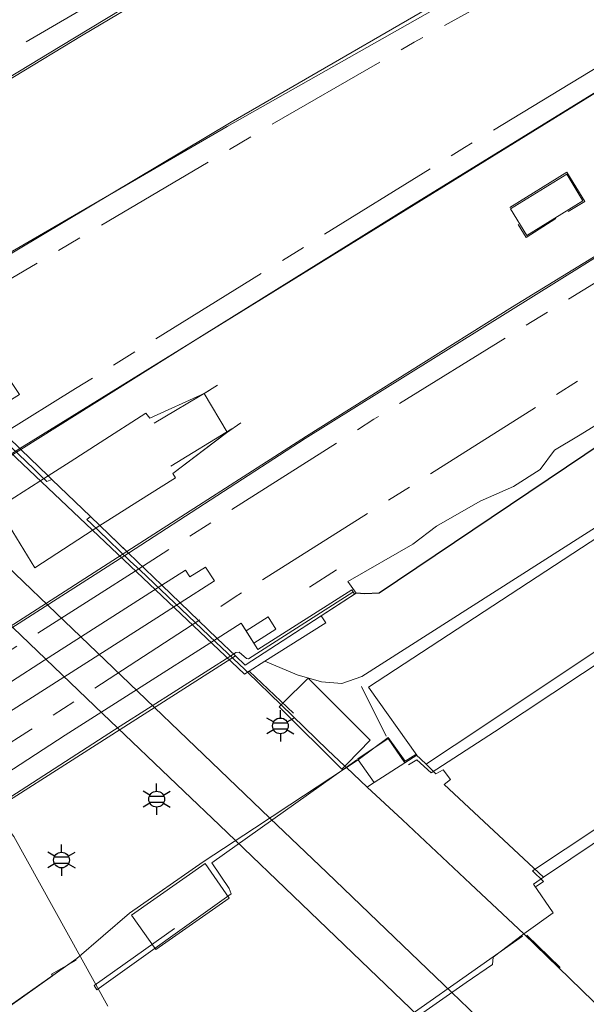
# Model space of a CAD drawing. Extents: x 105780 to 185197, y 477999 to 525027.
# Tile 272 of 562: x 108025 to 108071, y 478481 to 478561. Entities that reach past the tile are written whole.
import ezdxf
from ezdxf.enums import TextEntityAlignment as Align

# ---------------------------------------------------------------- set-up
doc = ezdxf.new("R2010")
doc.units = 0
doc.linetypes.add('AM-AS', pattern=[16, 10, -2, 2, -2])
for name, color, linetype, lineweight in [('B-GV-GR-GRAS_GAZON-G', 252, 'Continuous', 13), ('B-RO-IE-MEUBILAIR_WEGMEUBILAIR-S', 252, 'Continuous', 25), ('B-RO-IE-TERREINAFSCHEIDING_KUNSTMATIG_HEKWERK-G', 252, 'IE-TERREINAFSCHEIDING-KUNSTMATIG', 18), ('B-RO-IE-TERREINAFSCHEIDING_KUNSTMATIG_SCHUTTING-G', 252, 'IE-TERREINAFSCHEIDING-KUNSTMATIG-DICHT', 18), ('B-WE-AM-AS_SPOOR-G', 252, 'AM-AS', 18), ('B-WE-OG-BEBOUWING_OVERBOUWING-GV', 7, 'Continuous', 18), ('B-XX-KG-KADASTRAAL_BEBOUWING-G', 252, 'Continuous', 20), ('B1-WE-GW-TALUD_KRUIN-G', 252, 'Continuous', 25), ('B1-WE-IE-MEUBILAIR_WEGMEUBILAIR-G', 7, 'Continuous', 18), ('B1-WE-IE-MEUBILAIR_WEGMEUBILAIR-GV', 7, 'Continuous', 18), ('B1-WE-KW-KUNSTWERK_DEK-BRUG', 252, 'Continuous', 18), ('B1-WE-KW-KUNSTWERK_PERRON-GV', 252, 'Continuous', 18), ('B1-WE-OG-TERREIN_ERF-GV', 252, 'Continuous', 18), ('B1-WE-VH-VERHARDING_BETON-GV', 252, 'Continuous', 18), ('B1-WE-VH-VERHARDING_GESLOTEN-GV', 252, 'Continuous', 18), ('B1-WE-VH-VERHARDING_HALFVERHARDING-GV', 252, 'Continuous', 18), ('B1-WE-VH-VERHARDING_STRAATBAKSTEEN-GV', 252, 'Continuous', 18), ('B1-WE-VH-VERHARDING_TEGEL-GV', 252, 'Continuous', 18)]:
    doc.layers.add(name, color=color, linetype=linetype, lineweight=lineweight)
doc.styles.add('NLCS-ISO', font='NLCS-ISO.ttf')
doc.linetypes.add('IE-TERREINAFSCHEIDING-KUNSTMATIG', pattern='A,4,[82,NLCS.SHX,S=0.75,R=90,X=0,Y=0],4,-2', length=10)
doc.linetypes.add('IE-TERREINAFSCHEIDING-KUNSTMATIG-DICHT', pattern='A,8,-1,[82,NLCS.SHX,S=0.75,R=90,X=0,Y=0],-1', length=10)

# ---------------------------------------------------------------- blocks, each defined once
blk = doc.blocks.new('B-SIE-WEG_LICHTMAST-SO')
at = {"ltscale": 0.1}
for p, q in [((0, 1.27), (0, 2.53)), ((-1.1, 0.63), (-2.19, 1.27)), ((1.1, 0.63), (2.19, 1.27)), ((-1.1, -0.63), (-2.19, -1.27)), ((0, -1.27), (0, -2.53)), ((1.1, -0.63), (2.19, -1.27))]:
    blk.add_line(p, q, dxfattribs=at)
at = {"flags": 128}
for points in [[(-1.16, 0.5), (1.16, 0.5)], [(-1.16, -0.5), (1.16, -0.5)]]:
    blk.add_lwpolyline(points, dxfattribs=at)
at = {"ltscale": 0.1}
blk.add_circle((0, 0), 1.27, dxfattribs=at)
at = {"style": 'NLCS-ISO'}
blk.add_attdef('TYPE', text='', height=1.8, dxfattribs=at).set_placement((0, 2.53), align=Align.BOTTOM_CENTER)

msp = doc.modelspace()

# ---------------------------------------------------------------- linework, layer by layer
at = {"layer": 'B-GV-GR-GRAS_GAZON-G', "flags": 128}
for points in [[(108108.027, 478543.107), (108052.621, 478507.758), (108051.024, 478507.195), (108049.371, 478507.327), (108047.418, 478507.892), (108044.826, 478508.995), (108043.546, 478508.186), (108043.416, 478508.103), (108046.132, 478505.471), (108049.863, 478501.856), (108051.259, 478500.549), (108051.398, 478500.418), (108053.077, 478498.845), (108053.261, 478498.988), (108053.621, 478499.219), (108052.351, 478501.057), (108052.309, 478501.117), (108054.755, 478502.764), (108056.093, 478500.807), (108057.063, 478501.43), (108053.183, 478506.913), (108074.619, 478520.921)], [(108076.679, 478529.716), (108054.026, 478514.48), (108052.871, 478514.427), (108052.176, 478514.484), (108052.031, 478514.39), (108049.365, 478512.658), (108049.736, 478512.1), (108044.826, 478508.995), (108047.418, 478507.892), (108049.371, 478507.327), (108051.024, 478507.195), (108052.621, 478507.758), (108108.027, 478543.107)]]:
    msp.add_lwpolyline(points, dxfattribs=at)
at = {"layer": 'B-RO-IE-TERREINAFSCHEIDING_KUNSTMATIG_HEKWERK-G', "flags": 128}
for points in [[(108064.555, 478545.561), (108069.167, 478548.411), (108070.612, 478546.046), (108069.261, 478545.25)], [(108225.755, 478541.735), (108222.324, 478542.842), (108218.86, 478543.841), (108215.366, 478544.731), (108211.847, 478545.511), (108208.304, 478546.18), (108204.749, 478546.738), (108201.179, 478547.187), (108197.596, 478547.526), (108194.005, 478547.754), (108190.408, 478547.872), (108188.594, 478547.866), (108186.78, 478547.841), (108184.967, 478547.796), (108183.154, 478547.732), (108181.342, 478547.649), (108177.744, 478547.37), (108174.156, 478546.979), (108170.582, 478546.476), (108167.026, 478545.862), (108163.49, 478545.137), (108159.986, 478544.307), (108156.509, 478543.372), (108153.062, 478542.33), (108149.649, 478541.184), (108146.272, 478539.935), (108143.03, 478538.562), (108139.809, 478537.139), (108136.609, 478535.669), (108133.432, 478534.15), (108130.279, 478532.583), (108127.275, 478531.03), (108124.291, 478529.439), (108121.327, 478527.81), (108118.384, 478526.143), (108115.463, 478524.439), (108109.072, 478520.413), (108066.378, 478492.109), (108067.282, 478491.247), (108066.68, 478490.851)], [(108068.259, 478544.684), (108065.891, 478543.138), (108065.241, 478544.183)], [(108056.397, 478500.649), (108057.056, 478501.06), (108058.215, 478500.005), (108063.336, 478503.3), (108103.579, 478529.979), (108109.641, 478533.82)], [(108040.343, 478530.812), (108035.905, 478528.189)], [(108042.166, 478527.715), (108037.232, 478524.727)], [(108048.406, 478514.96), (108050.596, 478516.362)], [(108042.288, 478509.574), (108042.469, 478509.689), (108042.743, 478509.721), (108043.344, 478509.204), (108043.493, 478509.195), (108051.904, 478514.569)], [(108054.608, 478502.959), (108052.612, 478506.967)], [(108052.242, 478501.035), (108040.55, 478492.747), (108041.955, 478490.688), (108042.102, 478490.238), (108031.277, 478482.514), (108031.056, 478482.867), (108037.538, 478487.451)], [(108040.108, 478472.037), (108039.868, 478472.348), (108050.646, 478479.969), (108051.285, 478479.515), (108052.596, 478477.7), (108065.584, 478486.825)], [(108065.934, 478486.928), (108068.61, 478484.305)], [(108016.998, 478476.024), (108027.696, 478483.628), (108027.636, 478483.769), (108029.6, 478484.911)]]:
    msp.add_lwpolyline(points, dxfattribs=at)
at = {"layer": 'B-RO-IE-TERREINAFSCHEIDING_KUNSTMATIG_SCHUTTING-G', "flags": 128}
for points in [[(108167.183, 478569.954), (108155.577, 478566.603), (108148.686, 478564.464), (108141.65, 478561.232), (108115.398, 478546.276), (108098.473, 478536.341), (108074.619, 478520.921), (108053.183, 478506.913)], [(108043.546, 478508.186), (108043.171, 478507.949), (108017.616, 478532.161)], [(108027.367, 478523.93), (108029.127, 478525.06), (108031.547, 478526.613), (108035.236, 478528.981), (108035.542, 478528.58), (108039.92, 478530.566), (108040.998, 478531.257)], [(108042.87, 478528.22), (108041.723, 478527.415), (108037.392, 478524.138), (108037.606, 478523.778), (108034.577, 478521.88), (108032.16, 478520.329), (108031.53, 478519.925)], [(108036.52, 478515.124), (108038.411, 478516.333), (108038.774, 478515.787), (108040.034, 478516.581), (108040.762, 478515.466), (108037.998, 478513.702)], [(108005.166, 478495.026), (108010.514, 478498.465), (108019.065, 478503.917), (108027.058, 478509.077), (108036.52, 478515.124)], [(108042.444, 478509.424), (108043.226, 478508.671), (108052.176, 478514.484)], [(108043.937, 478510.459), (108044.265, 478509.951), (108051.83, 478514.738), (108052.031, 478514.39)], [(108037.998, 478513.702), (108036.102, 478512.492), (108024.245, 478504.91), (108012.313, 478497.257), (108006.481, 478493.494)], [(108040.973, 478510.84), (108042.91, 478512.057), (108043.306, 478511.441)], [(108043.306, 478511.441), (108045.086, 478512.571)], [(108049.736, 478512.1), (108044.826, 478508.995), (108043.546, 478508.186)], [(108043.937, 478510.459), (108045.713, 478511.587)], [(108009.125, 478490.411), (108015.502, 478494.545), (108023.299, 478499.513), (108028.735, 478503.027), (108034.543, 478506.732), (108040.973, 478510.84)], [(108042.444, 478509.424), (108010.383, 478488.945)], [(108047.123, 478504.811), (108043.546, 478508.186)]]:
    msp.add_lwpolyline(points, dxfattribs=at)
at = {"layer": 'B-WE-AM-AS_SPOOR-G', "flags": 128}
for points in [[(108250.263, 478667.776), (108243.346, 478665.156), (108228.284, 478659.291), (108210.395, 478652.073), (108187.827, 478642.484), (108174.214, 478636.524), (108159.058, 478629.639), (108136.252, 478618.84), (108122.709, 478612.19), (108107.926, 478604.706), (108093.171, 478597.095), (108067.591, 478583.244), (108058.912, 478578.352), (108021.421, 478556.502), (108005.001, 478546.086)], [(108254.922, 478656.146), (108236.277, 478648.311), (108200.116, 478632.132), (108187.722, 478626.423), (108163.958, 478615.14), (108154.517, 478610.553), (108132.967, 478599.797), (108111.351, 478588.635), (108088.823, 478576.614), (108056.865, 478558.887), (108044.572, 478551.792), (108020.732, 478537.687), (108016.098, 478534.882)], [(108256.48, 478652.257), (108248.42, 478648.908), (108237.365, 478644.004), (108201.644, 478627.472), (108165.325, 478609.692), (108127.439, 478589.472), (108098.62, 478573.247), (108060.91, 478550.395), (108029.564, 478530.969), (108023.795, 478527.367)], [(108261.424, 478640.834), (108259.659, 478640.053), (108247.299, 478634.35), (108240.264, 478630.96), (108232.631, 478627.481), (108217.326, 478619.906), (108199.838, 478611.479), (108173.071, 478597.694), (108150.597, 478585.632), (108132.901, 478575.806), (108117.16, 478566.915), (108086.603, 478548.851), (108053.594, 478528.494), (108034.949, 478516.637)], [(108263.813, 478635.353), (108262.468, 478634.749), (108239.566, 478624.056), (108220.439, 478614.951), (108203.891, 478606.782), (108184.564, 478596.9), (108172.045, 478590.327), (108145.49, 478575.97), (108130.282, 478567.46), (108109.485, 478555.465), (108099.756, 478549.683), (108080.205, 478537.897), (108070.184, 478531.674), (108042.438, 478514.183), (108039.489, 478512.268)], [(108034.949, 478516.637), (108017.482, 478505.529)], [(108039.489, 478512.268), (108025.934, 478503.463), (108007.748, 478492.016)]]:
    msp.add_lwpolyline(points, dxfattribs=at)
at = {"layer": 'B-WE-OG-BEBOUWING_OVERBOUWING-GV', "flags": 128}
for points in [[(108006.217, 478544.859), (108006.417, 478544.657), (108008.374, 478542.68), (108008.933, 478542.117), (108011.876, 478539.145), (108012.646, 478538.367), (108014.657, 478536.337), (108014.871, 478536.121), (108020.923, 478539.813), (108042.115, 478552.438), (108063.844, 478565.031), (108057.921, 478575.632), (108042.786, 478566.967), (108030.046, 478559.408), (108013.819, 478549.576), (108011.043, 478547.894)], [(108033.702, 478517.837), (108048.172, 478527.131), (108064.784, 478537.565), (108082.22, 478548.248), (108076.41, 478557.885), (108056.411, 478545.583), (108039.928, 478535.321), (108025.151, 478526.062), (108027.367, 478523.93), (108027.66, 478523.648), (108030.76, 478520.665), (108031.53, 478519.925)], [(107994.836, 478507.068), (108002.666, 478497.941), (108007.096, 478500.746), (108033.702, 478517.837), (108031.53, 478519.925), (108030.76, 478520.665), (108027.66, 478523.648), (108027.367, 478523.93), (108025.151, 478526.062)]]:
    msp.add_lwpolyline(points, close=True, dxfattribs=at)
at = {"layer": 'B-XX-KG-KADASTRAAL_BEBOUWING-G', "flags": 128}
for points in [[(108070.454, 478546.093), (108069.143, 478548.242), (108064.614, 478545.451), (108065.93, 478543.307)], [(108049.064, 478506.868), (108048.306, 478507.623), (108046.275, 478505.612), (108046.132, 478505.471), (108045.974, 478505.314), (108051.019, 478500.302), (108051.259, 478500.549), (108051.441, 478500.736), (108053.3, 478502.644)]]:
    msp.add_lwpolyline(points, close=True, dxfattribs=at)
at = {"layer": 'B1-WE-GW-TALUD_KRUIN-G', "flags": 128}
msp.add_lwpolyline([(108166.024, 478576.585), (108162.104, 478575.495), (108151.807, 478571.963), (108146.814, 478570.016), (108135.743, 478564.446), (108120.251, 478555.7), (108116.952, 478553.781), (108115.471, 478552.92), (108089.474, 478537.797), (108076.679, 478529.716), (108054.026, 478514.48), (108052.871, 478514.427), (108052.176, 478514.484)], dxfattribs=at)
at = {"layer": 'B1-WE-IE-MEUBILAIR_WEGMEUBILAIR-G', "flags": 128}
msp.add_lwpolyline([(108010.382, 478488.946), (108010.452, 478489.159), (108016.794, 478493.207), (108033.162, 478503.767), (108042.288, 478509.574)], dxfattribs=at)
at = {"layer": 'B1-WE-IE-MEUBILAIR_WEGMEUBILAIR-GV', "flags": 128}
msp.add_lwpolyline([(108045.086, 478512.571), (108043.306, 478511.441), (108043.937, 478510.459), (108045.713, 478511.587)], close=True, dxfattribs=at)
at = {"layer": 'B1-WE-KW-KUNSTWERK_DEK-BRUG', "flags": 128}
for points in [[(108010.383, 478488.945), (108042.444, 478509.424), (108040.973, 478510.84), (108037.998, 478513.702), (108036.52, 478515.124), (108033.839, 478517.704), (108033.702, 478517.837), (108033.697, 478517.841), (108031.53, 478519.925), (108030.76, 478520.665), (108027.66, 478523.648), (108027.367, 478523.93), (108025.151, 478526.062), (108025.079, 478526.131), (108022.309, 478528.796)], [(108080.045, 478515.491), (108060.075, 478502.195), (108059.228, 478501.631), (108057.807, 478500.697), (108056.999, 478501.468), (108056.138, 478500.929), (108054.749, 478502.839), (108052.339, 478501.037), (108046.83, 478497.417), (108043.982, 478495.545), (108039.86, 478492.836), (108033.9, 478488.686), (108029.653, 478485.046), (108019.175, 478477.643)], [(108052.368, 478477.033), (108061.045, 478483.092), (108063.153, 478484.564), (108063.23, 478485.142), (108065.694, 478487.025), (108068.06, 478488.726), (108066.463, 478491.038), (108067.263, 478491.588), (108069.466, 478493.064), (108074.631, 478496.524)]]:
    msp.add_lwpolyline(points, dxfattribs=at)
at = {"layer": 'B1-WE-KW-KUNSTWERK_PERRON-GV', "flags": 128}
for points in [[(108034.496, 478562.269), (108028.312, 478558.552), (108015.044, 478550.506), (108013.74, 478549.702), (108009.603, 478547.149), (108006.399, 478545.134), (108006.119, 478544.958), (108006.561, 478544.476), (108008.374, 478542.68), (108009.809, 478543.533), (108016.112, 478547.279), (108016.418, 478546.878), (108020.796, 478548.864), (108022.665, 478545.76), (108018.535, 478542.607), (108018.785, 478542.266), (108012.855, 478538.5), (108012.646, 478538.367), (108013.249, 478537.759), (108014.656, 478536.338), (108041.789, 478552.093), (108076.16, 478571.58)], [(108081.122, 478560.78), (108025.079, 478526.131), (108025.151, 478526.062), (108027.367, 478523.93), (108029.127, 478525.06), (108031.547, 478526.613), (108035.236, 478528.981), (108035.542, 478528.58), (108039.92, 478530.566), (108041.789, 478527.462), (108037.392, 478524.138), (108037.606, 478523.778), (108034.577, 478521.88), (108032.16, 478520.329), (108031.53, 478519.925), (108033.839, 478517.704), (108048.075, 478526.944), (108080.532, 478547.167)]]:
    msp.add_lwpolyline(points, dxfattribs=at)
msp.add_lwpolyline([(108023.295, 478521.346), (108027.367, 478523.93), (108025.151, 478526.062), (108025.079, 478526.131), (108024.112, 478525.527), (108006.623, 478514.595), (107996.999, 478508.568), (107994.757, 478507.16), (107994.836, 478507.068), (108002.666, 478497.941), (108002.742, 478497.852), (108002.758, 478497.833), (108033.839, 478517.704), (108033.702, 478517.837), (108033.697, 478517.841), (108031.53, 478519.925), (108026.289, 478516.523)], close=True, dxfattribs=at)
at = {"layer": 'B1-WE-OG-TERREIN_ERF-GV', "flags": 128}
msp.add_lwpolyline([(108074.619, 478520.921), (108053.183, 478506.913), (108057.063, 478501.43), (108056.093, 478500.807), (108053.621, 478499.219), (108053.261, 478498.988), (108053.077, 478498.845), (108055.899, 478496.201), (108061.402, 478491.046), (108065.694, 478487.025), (108085.26, 478468.04)], dxfattribs=at)
at = {"layer": 'B1-WE-VH-VERHARDING_BETON-GV', "flags": 128}
for points in [[(108032.174, 478481.196), (108024.577, 478494.857), (108006.489, 478518.142), (107997.732, 478526.551), (107982.364, 478541.22)], [(108080.045, 478515.491), (108060.075, 478502.195), (108059.228, 478501.631), (108057.807, 478500.697), (108058.611, 478499.929), (108059.195, 478500.237), (108059.777, 478499.452), (108059.259, 478499.048), (108067.263, 478491.588), (108069.466, 478493.064), (108074.631, 478496.524)], [(108052.368, 478477.033), (108061.045, 478483.092), (108063.153, 478484.564), (108063.23, 478485.142), (108065.694, 478487.025), (108068.06, 478488.726), (108066.463, 478491.038), (108067.263, 478491.588), (108059.259, 478499.048), (108059.777, 478499.452), (108059.195, 478500.237), (108058.611, 478499.929), (108057.807, 478500.697), (108056.999, 478501.468), (108056.138, 478500.929), (108054.749, 478502.839), (108052.339, 478501.037), (108046.83, 478497.417), (108043.982, 478495.545), (108039.86, 478492.836), (108033.9, 478488.686), (108029.653, 478485.046), (108020.444, 478478.549)]]:
    msp.add_lwpolyline(points, dxfattribs=at)
msp.add_lwpolyline([(108036.026, 478485.763), (108041.942, 478489.906), (108039.998, 478492.683), (108034.082, 478488.54)], close=True, dxfattribs=at)
at = {"layer": 'B1-WE-VH-VERHARDING_GESLOTEN-GV', "flags": 128}
for points in [[(108021.546, 478529.531), (108018.347, 478532.611), (108018.345, 478532.613), (108017.568, 478533.398), (108014.911, 478536.081), (108014.871, 478536.121), (108014.656, 478536.338), (108013.249, 478537.759), (108012.646, 478538.367), (108011.876, 478539.145), (108011.378, 478538.663), (108012.266, 478537.823), (108014.373, 478535.817), (108014.437, 478535.756), (108020.56, 478529.927), (108024.345, 478526.277), (108026.225, 478524.464), (108026.674, 478524.032), (108027.253, 478523.473), (108027.66, 478523.648), (108027.367, 478523.93), (108025.151, 478526.062), (108025.079, 478526.131), (108022.309, 478528.796)], [(108032.16, 478520.329), (108034.577, 478521.88), (108037.606, 478523.778), (108037.392, 478524.138), (108041.789, 478527.462), (108039.92, 478530.566), (108035.542, 478528.58), (108035.236, 478528.981), (108031.547, 478526.613), (108029.127, 478525.06), (108027.367, 478523.93), (108027.66, 478523.648), (108030.76, 478520.665), (108031.53, 478519.925)], [(108027.367, 478523.93), (108023.295, 478521.346), (108026.289, 478516.523), (108031.53, 478519.925), (108030.76, 478520.665), (108027.66, 478523.648)], [(108044.826, 478508.995), (108049.736, 478512.1), (108049.365, 478512.658), (108043.226, 478508.671), (108042.444, 478509.424), (108040.973, 478510.84), (108037.998, 478513.702), (108036.52, 478515.124), (108033.839, 478517.704), (108031.53, 478519.925), (108030.76, 478520.665), (108030.482, 478520.425), (108030.842, 478520.077), (108031.416, 478519.523), (108033.96, 478517.067), (108034.781, 478516.335), (108040.857, 478510.545), (108043.194, 478508.318), (108043.416, 478508.103), (108043.546, 478508.186)], [(108037.998, 478513.702), (108040.762, 478515.466), (108040.034, 478516.581), (108038.774, 478515.787), (108038.411, 478516.333), (108036.52, 478515.124)], [(108006.481, 478493.494), (108012.313, 478497.257), (108024.245, 478504.91), (108036.102, 478512.492), (108037.998, 478513.702), (108036.52, 478515.124), (108027.058, 478509.077), (108019.065, 478503.917), (108010.514, 478498.465), (108005.166, 478495.026)], [(108042.444, 478509.424), (108043.226, 478508.671), (108049.365, 478512.658), (108052.031, 478514.39), (108051.83, 478514.738), (108044.265, 478509.951), (108042.91, 478512.057), (108040.973, 478510.84)], [(108040.973, 478510.84), (108034.543, 478506.732), (108028.735, 478503.027), (108023.299, 478499.513), (108015.502, 478494.545), (108009.125, 478490.411), (108010.383, 478488.945), (108042.444, 478509.424)], [(108056.093, 478500.807), (108054.755, 478502.764), (108052.309, 478501.117), (108052.351, 478501.057), (108053.621, 478499.219)]]:
    msp.add_lwpolyline(points, close=True, dxfattribs=at)
at = {"layer": 'B1-WE-VH-VERHARDING_HALFVERHARDING-GV', "flags": 128}
for points in [[(108076.16, 478571.58), (108041.789, 478552.093), (108014.656, 478536.338), (108014.871, 478536.121), (108014.911, 478536.081), (108017.568, 478533.398), (108019.398, 478534.527), (108020.104, 478533.374), (108018.999, 478532.727), (108021.855, 478529.999), (108024.345, 478531.552), (108025.041, 478530.486), (108022.309, 478528.796), (108025.079, 478526.131), (108081.122, 478560.78)], [(108009.822, 478561.028), (108010.878, 478559.342), (108009.732, 478558.622), (108009.81, 478558.495), (108008.675, 478557.784), (108010.703, 478554.548), (108012.966, 478555.972), (108013.326, 478555.395), (108014.624, 478556.212), (108015.323, 478555.094), (108011.745, 478552.886), (108013.74, 478549.702), (108015.044, 478550.506), (108028.312, 478558.552), (108034.496, 478562.269)], [(108080.532, 478547.167), (108048.075, 478526.944), (108033.839, 478517.704), (108036.52, 478515.124), (108038.411, 478516.333), (108038.774, 478515.787), (108040.034, 478516.581), (108040.762, 478515.466), (108037.998, 478513.702), (108040.973, 478510.84), (108042.91, 478512.057), (108044.265, 478509.951), (108051.83, 478514.738), (108052.031, 478514.39), (108052.176, 478514.484), (108051.496, 478515.425), (108056.748, 478518.436), (108058.656, 478519.875), (108062.184, 478521.902), (108064.869, 478523.066), (108066.998, 478524.459), (108068.164, 478526.004), (108070.085, 478527.15), (108076.569, 478531.147)]]:
    msp.add_lwpolyline(points, dxfattribs=at)
for points in [[(108025.079, 478526.131), (108022.309, 478528.796), (108011.777, 478522.178), (107999.084, 478514.253), (107992.328, 478509.992), (107994.757, 478507.16), (107996.999, 478508.568), (108006.623, 478514.595), (108024.112, 478525.527)], [(108036.52, 478515.124), (108033.839, 478517.704), (108002.758, 478497.833), (108005.166, 478495.026), (108010.514, 478498.465), (108019.065, 478503.917), (108027.058, 478509.077)], [(108037.998, 478513.702), (108036.102, 478512.492), (108024.245, 478504.91), (108012.313, 478497.257), (108006.481, 478493.494), (108009.125, 478490.411), (108015.502, 478494.545), (108023.299, 478499.513), (108028.735, 478503.027), (108034.543, 478506.732), (108040.973, 478510.84)]]:
    msp.add_lwpolyline(points, close=True, dxfattribs=at)
at = {"layer": 'B1-WE-VH-VERHARDING_STRAATBAKSTEEN-GV', "flags": 128}
for points in [[(108057.19, 478480.4), (108052.577, 478484.823), (108047.095, 478490.078), (108042.446, 478494.536), (108041.154, 478495.774), (108038.285, 478498.525), (108031.763, 478504.766), (108015.268, 478520.55), (108005.212, 478530.172), (107989.081, 478545.608), (107982.364, 478541.22), (107997.732, 478526.551), (108006.489, 478518.142), (108024.577, 478494.857), (108032.174, 478481.196)], [(108085.26, 478468.04), (108065.694, 478487.025), (108061.402, 478491.046), (108055.899, 478496.201), (108053.077, 478498.845), (108051.398, 478500.418), (108051.259, 478500.549), (108049.863, 478501.856), (108046.132, 478505.471), (108043.416, 478508.103), (108043.194, 478508.318), (108040.857, 478510.545), (108034.781, 478516.335), (108033.96, 478517.067), (108031.416, 478519.523), (108030.842, 478520.077), (108030.482, 478520.425), (108030.76, 478520.665), (108027.66, 478523.648), (108027.253, 478523.473), (108026.674, 478524.032), (108026.225, 478524.464), (108024.345, 478526.277)], [(108018.077, 478522.366), (108034.58, 478506.556), (108039.23, 478502.101), (108043.859, 478497.663), (108045.22, 478496.359), (108049.803, 478491.966), (108055.272, 478486.724), (108059.897, 478482.29), (108065.934, 478476.503)]]:
    msp.add_lwpolyline(points, dxfattribs=at)
msp.add_lwpolyline([(108036.026, 478485.763), (108034.082, 478488.54), (108039.998, 478492.683), (108041.942, 478489.906)], close=True, dxfattribs=at)
at = {"layer": 'B1-WE-VH-VERHARDING_TEGEL-GV', "flags": 128}
msp.add_lwpolyline([(108065.934, 478476.503), (108059.897, 478482.29), (108055.272, 478486.724), (108049.803, 478491.966), (108045.22, 478496.359), (108043.859, 478497.663), (108039.23, 478502.101), (108034.58, 478506.556), (108018.077, 478522.366), (108008.102, 478531.922), (107991.896, 478547.447), (107990.702, 478546.667), (107989.081, 478545.608), (108005.212, 478530.172), (108015.268, 478520.55), (108031.763, 478504.766), (108038.285, 478498.525), (108041.154, 478495.774), (108042.446, 478494.536), (108047.095, 478490.078), (108052.577, 478484.823), (108057.19, 478480.4)], dxfattribs=at)

# ---------------------------------------------------------------- block references
at = {"layer": 'B-RO-IE-MEUBILAIR_WEGMEUBILAIR-S', "xscale": 0.5, "yscale": 0.5, "zscale": 0.5}
for p in [(108046.07, 478503.784), (108036.097, 478497.88), (108028.428, 478492.969)]:
    msp.add_blockref('B-SIE-WEG_LICHTMAST-SO', p, dxfattribs=at)

doc.saveas('drawing.dxf')
